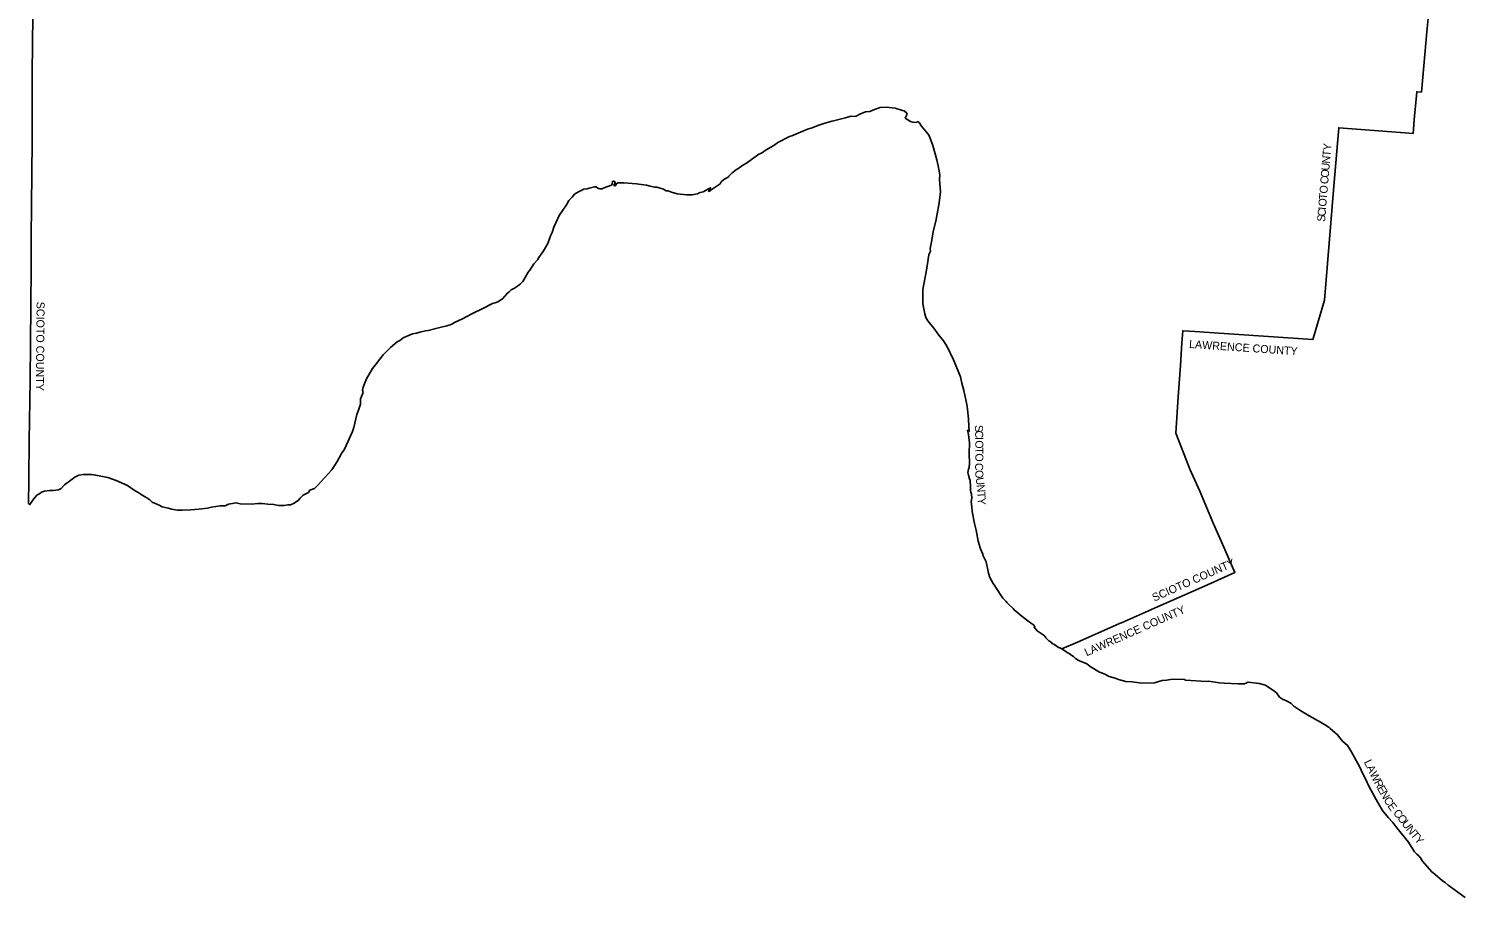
# Model space of a CAD drawing. Extents: x 1715311 to 2083412, y 146837 to 553079.
# Drawn here: x 1748959 to 1927546, y 176957 to 285591 of the extents above; entities that cross this region are included whole.
import ezdxf

# ---------------------------------------------------------------- set-up
doc = ezdxf.new("R2010")
doc.units = 0
doc.layers.add('GM_X_Adjacent_County', color=7, linetype='Continuous')
doc.layers.add('GM_X_Adjacent_County_Text', color=7, linetype='Continuous')

msp = doc.modelspace()

# ---------------------------------------------------------------- linework, layer by layer
at = {"layer": 'GM_X_Adjacent_County'}
for points in [[(1924414, 292311), (1923726, 285166), (1923342, 280921), (1923046, 277654), (1922453, 277697), (1922299, 275899), (1922191, 274667), (1921997, 272455), (1920427, 272579), (1912709, 273187), (1912106, 265904), (1910924, 251644), (1909526, 246833), (1909492, 246715), (1897145, 247540), (1894738, 247711), (1893212, 247819), (1893110, 246298), (1892918, 243455), (1892655, 239565), (1892346, 234997), (1893980, 230851), (1894119, 230500), (1895361, 227744), (1895987, 226234), (1897059, 223649), (1898057, 221397), (1899743, 217593), (1897581, 216628), (1897042, 216387), (1894505, 215267), (1890073, 213309), (1885546, 211307), (1885389, 211237), (1884849, 211000), (1880065, 208885), (1878108, 208020), (1877786, 208207), (1877670, 208205), (1877412, 208428), (1877090, 208638), (1876956, 208678), (1876778, 208859), (1876471, 209059), (1876141, 209360), (1875907, 209687), (1875026, 210272), (1874638, 210739), (1874738, 210835), (1874568, 211048), (1874173, 211280), (1873150, 212100), (1872374, 212744), (1872130, 212900), (1872001, 213064), (1871431, 213635), (1871217, 213848), (1871155, 213960), (1870742, 214357), (1869848, 215715), (1869745, 215934), (1869539, 216200), (1869111, 216944), (1868957, 217513), (1868638, 218911), (1868232, 219759), (1868240, 219861), (1867950, 220532), (1867652, 221492), (1867393, 222884), (1867183, 223692), (1866911, 225190), (1866843, 225800), (1866775, 226425), (1866847, 226884), (1866825, 227422), (1866713, 227635), (1866706, 227842), (1866700, 228307), (1866658, 229078), (1866560, 229282), (1866458, 229773), (1866354, 230095), (1866418, 230522), (1866514, 230732), (1866564, 231274), (1866528, 232464), (1866546, 233815), (1866448, 234818), (1866330, 235372), (1866432, 235340), (1866534, 235240), (1866493, 235870), (1866436, 236758), (1866300, 237993), (1866255, 238319), (1866219, 238578), (1865861, 240357), (1865621, 241264), (1865417, 242067), (1864489, 244384), (1864191, 244913), (1864055, 245247), (1863597, 246098), (1863301, 246528), (1862715, 247271), (1862101, 248149), (1861509, 248848), (1861356, 249030), (1861118, 249481), (1860990, 249942), (1860746, 251186), (1860722, 252254), (1860738, 252977), (1861176, 255404), (1861269, 255937), (1861476, 257294), (1861561, 257505), (1861669, 257755), (1861665, 258090), (1861843, 259153), (1862035, 260236), (1862367, 261506), (1862779, 263786), (1862947, 265182), (1862799, 266709), (1862843, 267316), (1862763, 267755), (1862639, 268445), (1862487, 269170), (1861981, 270988), (1861545, 272080), (1861376, 272379), (1860562, 273391), (1860256, 273832), (1860159, 273945), (1860042, 273938), (1859930, 273856), (1859466, 273878), (1859206, 273979), (1858533, 274409), (1858627, 274640), (1858751, 274872), (1858716, 274998), (1858398, 275303), (1858173, 275338), (1857291, 275658), (1856145, 275761), (1855406, 275704), (1854678, 275457), (1854100, 275214), (1853550, 275195), (1852860, 274909), (1852392, 274636), (1852071, 274591), (1851738, 274635), (1851057, 274447), (1849573, 274074), (1849355, 274019), (1848341, 273734), (1847598, 273473), (1846900, 273178), (1846312, 273000), (1846301, 272995), (1844352, 272171), (1844077, 272103), (1842597, 271326), (1842105, 270979), (1841163, 270431), (1840575, 270013), (1840227, 269871), (1838695, 268765), (1838237, 268528), (1837620, 268061), (1837460, 267950), (1836904, 267553), (1836466, 267124), (1836412, 267023), (1835844, 266712), (1835504, 266419), (1835378, 266182), (1834412, 265530), (1834180, 265352), (1834078, 265259), (1833958, 265229), (1834082, 265468), (1834192, 265679), (1833928, 265562), (1833288, 265187), (1832896, 265075), (1832676, 265024), (1832550, 264912), (1831860, 264784), (1831211, 264784), (1830031, 264920), (1829303, 265147), (1828905, 265292), (1828651, 265320), (1828321, 265506), (1827475, 265747), (1827193, 265747), (1826653, 265896), (1826209, 266018), (1825858, 266062), (1824925, 266184), (1823372, 266316), (1822591, 266296), (1822461, 266191), (1822315, 265958), (1822225, 265935), (1822109, 265986), (1822275, 266327), (1822209, 266456), (1822079, 266517), (1822068, 266522), (1821926, 266482), (1821892, 266117), (1821815, 266011), (1820772, 265619), (1820649, 265573), (1820359, 265558), (1820107, 265628), (1819901, 265787), (1819679, 265792), (1819043, 265652), (1818793, 265573), (1818373, 265522), (1817683, 265170), (1817188, 264866), (1816913, 264528), (1816480, 264112), (1816185, 263557), (1815287, 262236), (1814920, 261400), (1814627, 260781), (1814412, 260112), (1814185, 259665), (1813848, 258699), (1813325, 257803), (1812663, 256845), (1812614, 256731), (1812114, 256180), (1811604, 255390), (1811403, 255140), (1811027, 254456), (1810732, 253987), (1810414, 253633), (1809928, 253283), (1809704, 253123), (1809257, 252917), (1809018, 252685), (1808769, 252483), (1808205, 251790), (1807610, 251435), (1807275, 251308), (1806937, 251218), (1805727, 250586), (1804440, 249976), (1803110, 249275), (1802818, 249122), (1802205, 248852), (1801771, 248582), (1801220, 248425), (1800376, 248227), (1798885, 247828), (1798571, 247796), (1797873, 247628), (1797463, 247527), (1796946, 247422), (1795791, 246920), (1795327, 246564), (1795089, 246483), (1794736, 246153), (1794197, 245725), (1793270, 244787), (1792451, 243695), (1791962, 243071), (1791207, 241809), (1790767, 240747), (1790703, 240400), (1790780, 240078), (1790458, 239293), (1790433, 238650), (1790188, 237878), (1789997, 237339), (1789613, 235716), (1789438, 235199), (1788434, 232993), (1788083, 232481), (1787540, 231452), (1786848, 230410), (1785029, 228431), (1784682, 228097), (1784116, 227891), (1783936, 227595), (1783279, 227235), (1782893, 226874), (1782675, 226565), (1782070, 226231), (1781697, 226051), (1781350, 226038), (1780912, 225973), (1780192, 225973), (1779587, 226089), (1778867, 226128), (1778140, 226231), (1777599, 226231), (1776827, 226128), (1775419, 226166), (1774891, 226282), (1774203, 226166), (1773946, 226115), (1773521, 225928), (1772904, 225909), (1771804, 225748), (1771302, 225645), (1770241, 225491), (1769224, 225407), (1768170, 225384), (1767539, 225388), (1766863, 225516), (1766420, 225607), (1765660, 225812), (1765275, 225986), (1764425, 226379), (1764117, 226649), (1763756, 226919), (1763428, 227093), (1763235, 227202), (1762640, 227586), (1762168, 227865), (1761327, 228475), (1759888, 229096), (1758876, 229441), (1757335, 229760), (1756819, 229842), (1755773, 229850), (1755248, 229772), (1754738, 229489), (1754231, 229110), (1753434, 228531), (1753024, 228090), (1752719, 227910), (1752026, 227826), (1751591, 227819), (1750943, 227756), (1750595, 227610), (1750364, 227474), (1750158, 227337), (1750049, 227299), (1749572, 226744), (1749129, 226071), (1748959, 226222), (1748962, 226751), (1748971, 228576), (1749002, 230891), (1749024, 232541), (1749032, 233161), (1749044, 234043), (1749145, 241637), (1749262, 255594), (1749270, 259526), (1749392, 271465), (1749414, 274100), (1749411, 276204), (1749407, 280060), (1749504, 287184)], [(1928500, 176957), (1926382, 178488), (1926019, 178841), (1925678, 179052), (1924756, 179843), (1924304, 180185), (1923169, 181488), (1922936, 181914), (1922723, 182166), (1922477, 182357), (1922162, 182640), (1921441, 183847), (1919957, 185656), (1919485, 186310), (1918910, 186951), (1918189, 187836), (1917617, 188817), (1916519, 190788), (1916052, 191790), (1915742, 192414), (1915293, 193317), (1914243, 195284), (1913806, 195956), (1913484, 196254), (1913236, 196460), (1912853, 196921), (1912563, 197294), (1911656, 198075), (1911528, 198185), (1911065, 198475), (1910436, 198860), (1909023, 199655), (1907957, 200270), (1907108, 200878), (1906772, 201187), (1906283, 201480), (1905668, 201748), (1905329, 202005), (1904939, 202530), (1904709, 202701), (1903563, 203511), (1902753, 203720), (1901407, 203886), (1901314, 203888), (1901217, 203786), (1900953, 203680), (1900170, 203646), (1898392, 203736), (1897819, 203790), (1896993, 203904), (1896425, 203978), (1896173, 203954), (1893570, 204139), (1893430, 204203), (1891921, 204231), (1891198, 204101), (1890642, 204079), (1889675, 203798), (1888058, 203742), (1886876, 203894), (1886116, 203945), (1885177, 204215), (1884777, 204356), (1884020, 204594), (1883480, 204861), (1883335, 204897), (1883181, 205013), (1882815, 205138), (1881656, 205839), (1881210, 206150), (1880319, 206555), (1880141, 206607), (1879792, 206842), (1879566, 207060), (1879226, 207291), (1878964, 207498), (1878821, 207558), (1878565, 207750), (1878425, 207806), (1878171, 207991), (1878108, 208020), (1880065, 208885), (1884849, 211000), (1885389, 211237), (1885546, 211307), (1890073, 213309), (1894505, 215267), (1897042, 216387), (1897581, 216628), (1899743, 217593), (1898057, 221397), (1897059, 223649), (1895987, 226234), (1895361, 227744), (1894119, 230500), (1893980, 230851), (1892346, 234997), (1892655, 239565), (1892918, 243455), (1893110, 246298), (1893212, 247819), (1894738, 247711), (1897145, 247540), (1909492, 246715), (1909526, 246833), (1910924, 251644), (1912106, 265904), (1912709, 273187), (1920427, 272579), (1921997, 272455), (1922191, 274667), (1922299, 275899), (1922453, 277697), (1923046, 277654), (1923342, 280921), (1923726, 285166), (1924414, 292311)]]:
    msp.add_lwpolyline(points, dxfattribs=at)

# ---------------------------------------------------------------- texts
at = {"layer": 'GM_X_Adjacent_County_Text'}
for s, rotation, p in [('T', 85.28616, (1911669, 269565)), ('Y', 85.2852, (1911731, 270310)), ('O', 85.28497, (1911451, 266921)), ('U', 85.2858, (1911524, 267802)), ('N', 85.28516, (1911596, 268684)), ('C', 85.28516, (1911384, 266110)), ('O', 85.28516, (1911152, 263299)), ('T', 85.28582, (1911225, 264180)), ('O', 85.28516, (1911287, 264926)), ('C', 85.28545, (1911052, 262080)), ('I', 85.28605, (1911119, 262891)), ('S', 85.28556, (1910996, 261404)), ('SCIOTO COUNTY', 269.51205, (1749965, 251446)), ('LAWRENCE COUNTY', 356.13224, (1893980, 245666)), ('S', 272.89654, (1867229, 235996)), ('C', 271.12837, (1867263, 235327)), ('O', 270.45998, (1867283, 234107)), ('I', 270.59696, (1867279, 234516)), ('O', 270.03698, (1867296, 232477)), ('T', 270.42557, (1867290, 233223)), ('C', 266.98239, (1867293, 231303)), ('O', 274.50774, (1867252, 230347)), ('U', 278.38199, (1867329, 229392)), ('N', 275.2606, (1867457, 228531)), ('T', 272.56451, (1867537, 227663)), ('Y', 271.27345, (1867570, 226922)), ('SCIOTO COUNTY', 23.89997, (1889654, 213932)), ('LAWRENCE COUNTY', 23.82598, (1881197, 207097)), ('L', 295.95586, (1915830, 193895)), ('A', 295.9621, (1916158, 193222)), ('W', 296.49011, (1916549, 192418)), ('R', 297.8769, (1917076, 191363)), ('E', 299.20497, (1917468, 190621)), ('N', 299.5252, (1917836, 189963)), ('C', 300.38582, (1918280, 189179)), ('E', 305.8518, (1918749, 188389)), ('C', 311.36825, (1919447, 187467)), ('O', 307.17438, (1919972, 186871)), ('U', 308.45692, (1920522, 186147)), ('N', 308.86382, (1921077, 185449)), ('T', 308.89886, (1921632, 184760)), ('Y', 308.89886, (1922102, 184178))]:
    msp.add_text(s, height=1000, rotation=rotation, dxfattribs=at).set_placement(p)

doc.saveas('drawing.dxf')
